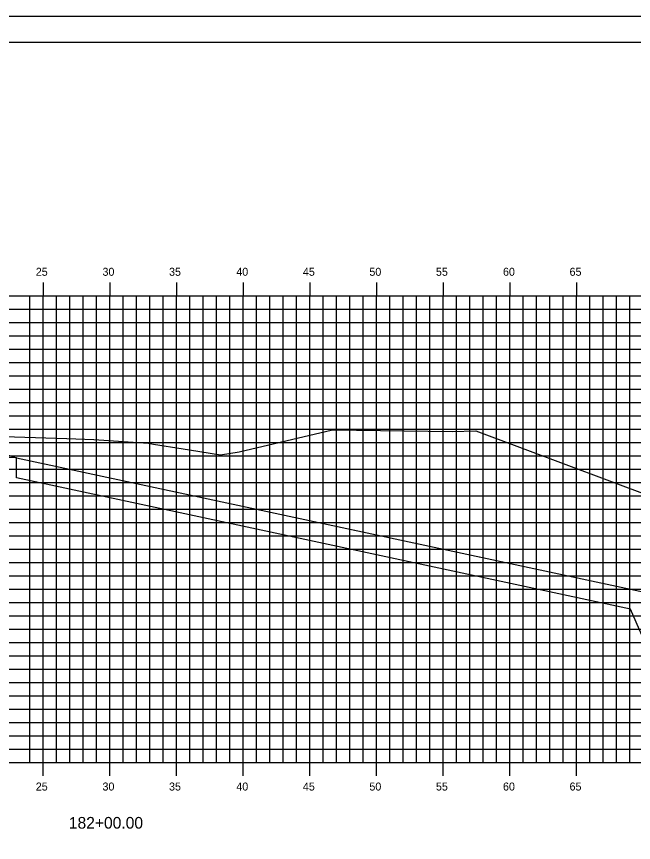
# Model space of a CAD drawing. Extents: x 850598 to 870284, y 366541 to 366651.
# Drawn here: x 859765.9 to 859812.2, y 366589.2 to 366651.2 of the extents above; entities that cross this region are included whole.
import ezdxf

# ---------------------------------------------------------------- set-up
doc = ezdxf.new("R2010")
doc.units = 0
for name, color, linetype in [('BORDER', 7, 'Continuous'), ('D_Drainage_RipRap', 7, 'Continuous'), ('D_Roadway_Centerline', 7, 'Continuous'), ('D_Roadway_SlopeLines', 7, 'Continuous'), ('D_Roadway_SubGrade', 7, 'Continuous'), ('H_V ANNOTATION', 7, 'Continuous'), ('MAJOR', 7, 'Continuous'), ('MINOR', 7, 'Continuous'), ('PLOT BOUNDARY', 7, 'Continuous'), ('S_Roadway_Centerline', 7, 'Continuous')]:
    doc.layers.add(name, color=color, linetype=linetype)

msp = doc.modelspace()

# ---------------------------------------------------------------- linework, layer by layer
at = {"layer": 'BORDER'}
msp.add_line((859857.915, 366649.225), (859697.915, 366649.225), dxfattribs=at)
at = {"layer": 'D_Drainage_RipRap'}
msp.add_lwpolyline([(859811.958, 366608.225), (859830.161, 366604.334), (859840.023, 366602.225), (859837.023, 366599.225), (859834.023, 366599.225), (859831.023, 366600.884), (859812.82, 366604.775), (859811.958, 366606.725), (859765.915, 366616.569), (859765.915, 366618.069)], close=True, dxfattribs=at)
at = {"layer": 'D_Roadway_Centerline'}
msp.add_lwpolyline([(859707.666, 366620.948), (859708.666, 366620.899), (859709.666, 366620.722), (859710.666, 366620.416), (859711.666, 366619.98), (859717.915, 366616.856), (859721.717, 366618.123), (859727.915, 366620.189), (859731.915, 366620.429), (859742.915, 366620.759), (859753.915, 366620.429), (859757.915, 366620.189), (859759.915, 366620.069), (859765.915, 366618.069), (859811.958, 366608.225), (859830.161, 366604.334), (859840.023, 366602.225), (859842.915, 366602.225)], dxfattribs=at)
at = {"layer": 'D_Roadway_SlopeLines'}
msp.add_lwpolyline([(859765.915, 366618.069), (859840.023, 366602.225), (859840.023, 366602.225)], dxfattribs=at)
at = {"layer": 'D_Roadway_SubGrade'}
msp.add_lwpolyline([(859753.915, 366619.929), (859754.915, 366619.869), (859754.915, 366620.119), (859759.915, 366619.819), (859759.915, 366620.069), (859765.915, 366618.069), (859753.915, 366618.429)], close=True, dxfattribs=at)
at = {"layer": 'MAJOR'}
for p, q in [((859767.915, 366631.227), (859767.915, 366630.225)), ((859767.915, 366631.227), (859767.915, 366630.225)), ((859772.915, 366631.227), (859772.915, 366630.225)), ((859772.915, 366631.227), (859772.915, 366630.225)), ((859777.915, 366631.227), (859777.915, 366630.225)), ((859777.915, 366631.227), (859777.915, 366630.225)), ((859782.915, 366631.227), (859782.915, 366630.225)), ((859782.915, 366631.227), (859782.915, 366630.225)), ((859787.915, 366631.227), (859787.915, 366630.225)), ((859787.915, 366631.227), (859787.915, 366630.225)), ((859792.915, 366631.227), (859792.915, 366630.225)), ((859792.915, 366631.227), (859792.915, 366630.225)), ((859797.915, 366631.227), (859797.915, 366630.225)), ((859797.915, 366631.227), (859797.915, 366630.225)), ((859802.915, 366631.227), (859802.915, 366630.225)), ((859802.915, 366631.227), (859802.915, 366630.225)), ((859807.915, 366631.227), (859807.915, 366630.225)), ((859807.915, 366631.227), (859807.915, 366630.225)), ((859702.915, 366630.225), (859842.915, 366630.225)), ((859702.915, 366630.225), (859842.915, 366630.225)), ((859702.915, 366630.225), (859842.915, 366630.225)), ((859702.915, 366630.225), (859842.915, 366630.225)), ((859767.915, 366595.225), (859767.915, 366630.225)), ((859767.915, 366595.225), (859767.915, 366630.225)), ((859772.915, 366595.225), (859772.915, 366630.225)), ((859772.915, 366595.225), (859772.915, 366630.225)), ((859777.915, 366595.225), (859777.915, 366630.225)), ((859777.915, 366595.225), (859777.915, 366630.225)), ((859782.915, 366595.225), (859782.915, 366630.225)), ((859782.915, 366595.225), (859782.915, 366630.225)), ((859787.915, 366595.225), (859787.915, 366630.225)), ((859787.915, 366595.225), (859787.915, 366630.225)), ((859792.915, 366595.225), (859792.915, 366630.225)), ((859792.915, 366595.225), (859792.915, 366630.225)), ((859797.915, 366595.225), (859797.915, 366630.225)), ((859797.915, 366595.225), (859797.915, 366630.225)), ((859802.915, 366595.225), (859802.915, 366630.225)), ((859802.915, 366595.225), (859802.915, 366630.225)), ((859807.915, 366595.225), (859807.915, 366630.225)), ((859807.915, 366595.225), (859807.915, 366630.225)), ((859702.915, 366625.225), (859842.915, 366625.225)), ((859702.915, 366625.225), (859842.915, 366625.225)), ((859702.915, 366620.225), (859842.915, 366620.225)), ((859702.915, 366620.225), (859842.915, 366620.225)), ((859702.915, 366615.225), (859842.915, 366615.225)), ((859702.915, 366615.225), (859842.915, 366615.225)), ((859702.915, 366610.225), (859842.915, 366610.225)), ((859702.915, 366610.225), (859842.915, 366610.225)), ((859702.915, 366605.225), (859842.915, 366605.225)), ((859702.915, 366605.225), (859842.915, 366605.225)), ((859702.915, 366600.225), (859842.915, 366600.225)), ((859702.915, 366600.225), (859842.915, 366600.225)), ((859702.915, 366595.225), (859842.915, 366595.225)), ((859702.915, 366595.225), (859842.915, 366595.225)), ((859702.915, 366595.225), (859842.915, 366595.225)), ((859702.915, 366595.225), (859842.915, 366595.225)), ((859767.915, 366594.223), (859767.915, 366595.225)), ((859767.915, 366594.223), (859767.915, 366595.225)), ((859772.915, 366594.223), (859772.915, 366595.225)), ((859772.915, 366594.223), (859772.915, 366595.225)), ((859777.915, 366594.223), (859777.915, 366595.225)), ((859777.915, 366594.223), (859777.915, 366595.225)), ((859782.915, 366594.223), (859782.915, 366595.225)), ((859782.915, 366594.223), (859782.915, 366595.225)), ((859787.915, 366594.223), (859787.915, 366595.225)), ((859787.915, 366594.223), (859787.915, 366595.225)), ((859792.915, 366594.223), (859792.915, 366595.225)), ((859792.915, 366594.223), (859792.915, 366595.225)), ((859797.915, 366594.223), (859797.915, 366595.225)), ((859797.915, 366594.223), (859797.915, 366595.225)), ((859802.915, 366594.223), (859802.915, 366595.225)), ((859802.915, 366594.223), (859802.915, 366595.225)), ((859807.915, 366594.223), (859807.915, 366595.225)), ((859807.915, 366594.223), (859807.915, 366595.225))]:
    msp.add_line(p, q, dxfattribs=at)
at = {"layer": 'MINOR'}
for p, q in [((859766.915, 366595.225), (859766.915, 366630.225)), ((859766.915, 366595.225), (859766.915, 366630.225)), ((859768.915, 366595.225), (859768.915, 366630.225)), ((859768.915, 366595.225), (859768.915, 366630.225)), ((859769.915, 366595.225), (859769.915, 366630.225)), ((859769.915, 366595.225), (859769.915, 366630.225)), ((859770.915, 366595.225), (859770.915, 366630.225)), ((859770.915, 366595.225), (859770.915, 366630.225)), ((859771.915, 366595.225), (859771.915, 366630.225)), ((859771.915, 366595.225), (859771.915, 366630.225)), ((859773.915, 366595.225), (859773.915, 366630.225)), ((859773.915, 366595.225), (859773.915, 366630.225)), ((859774.915, 366595.225), (859774.915, 366630.225)), ((859774.915, 366595.225), (859774.915, 366630.225)), ((859775.915, 366595.225), (859775.915, 366630.225)), ((859775.915, 366595.225), (859775.915, 366630.225)), ((859776.915, 366595.225), (859776.915, 366630.225)), ((859776.915, 366595.225), (859776.915, 366630.225)), ((859778.915, 366595.225), (859778.915, 366630.225)), ((859778.915, 366595.225), (859778.915, 366630.225)), ((859779.915, 366595.225), (859779.915, 366630.225)), ((859779.915, 366595.225), (859779.915, 366630.225)), ((859780.915, 366595.225), (859780.915, 366630.225)), ((859780.915, 366595.225), (859780.915, 366630.225)), ((859781.915, 366595.225), (859781.915, 366630.225)), ((859781.915, 366595.225), (859781.915, 366630.225)), ((859783.915, 366595.225), (859783.915, 366630.225)), ((859783.915, 366595.225), (859783.915, 366630.225)), ((859784.915, 366595.225), (859784.915, 366630.225)), ((859784.915, 366595.225), (859784.915, 366630.225)), ((859785.915, 366595.225), (859785.915, 366630.225)), ((859785.915, 366595.225), (859785.915, 366630.225)), ((859786.915, 366595.225), (859786.915, 366630.225)), ((859786.915, 366595.225), (859786.915, 366630.225)), ((859788.915, 366595.225), (859788.915, 366630.225)), ((859788.915, 366595.225), (859788.915, 366630.225)), ((859789.915, 366595.225), (859789.915, 366630.225)), ((859789.915, 366595.225), (859789.915, 366630.225)), ((859790.915, 366595.225), (859790.915, 366630.225)), ((859790.915, 366595.225), (859790.915, 366630.225)), ((859791.915, 366595.225), (859791.915, 366630.225)), ((859791.915, 366595.225), (859791.915, 366630.225)), ((859793.915, 366595.225), (859793.915, 366630.225)), ((859793.915, 366595.225), (859793.915, 366630.225)), ((859794.915, 366595.225), (859794.915, 366630.225)), ((859794.915, 366595.225), (859794.915, 366630.225)), ((859795.915, 366595.225), (859795.915, 366630.225)), ((859795.915, 366595.225), (859795.915, 366630.225)), ((859796.915, 366595.225), (859796.915, 366630.225)), ((859796.915, 366595.225), (859796.915, 366630.225)), ((859798.915, 366595.225), (859798.915, 366630.225)), ((859798.915, 366595.225), (859798.915, 366630.225)), ((859799.915, 366595.225), (859799.915, 366630.225)), ((859799.915, 366595.225), (859799.915, 366630.225)), ((859800.915, 366595.225), (859800.915, 366630.225)), ((859800.915, 366595.225), (859800.915, 366630.225)), ((859801.915, 366595.225), (859801.915, 366630.225)), ((859801.915, 366595.225), (859801.915, 366630.225)), ((859803.915, 366595.225), (859803.915, 366630.225)), ((859803.915, 366595.225), (859803.915, 366630.225)), ((859804.915, 366595.225), (859804.915, 366630.225)), ((859804.915, 366595.225), (859804.915, 366630.225)), ((859805.915, 366595.225), (859805.915, 366630.225)), ((859805.915, 366595.225), (859805.915, 366630.225)), ((859806.915, 366595.225), (859806.915, 366630.225)), ((859806.915, 366595.225), (859806.915, 366630.225)), ((859808.915, 366595.225), (859808.915, 366630.225)), ((859808.915, 366595.225), (859808.915, 366630.225)), ((859809.915, 366595.225), (859809.915, 366630.225)), ((859809.915, 366595.225), (859809.915, 366630.225)), ((859810.915, 366595.225), (859810.915, 366630.225)), ((859810.915, 366595.225), (859810.915, 366630.225)), ((859811.915, 366595.225), (859811.915, 366630.225)), ((859811.915, 366595.225), (859811.915, 366630.225)), ((859702.915, 366629.225), (859842.915, 366629.225)), ((859702.915, 366629.225), (859842.915, 366629.225)), ((859702.915, 366628.225), (859842.915, 366628.225)), ((859702.915, 366628.225), (859842.915, 366628.225)), ((859702.915, 366627.225), (859842.915, 366627.225)), ((859702.915, 366627.225), (859842.915, 366627.225)), ((859702.915, 366626.225), (859842.915, 366626.225)), ((859702.915, 366626.225), (859842.915, 366626.225)), ((859702.915, 366624.225), (859842.915, 366624.225)), ((859702.915, 366624.225), (859842.915, 366624.225)), ((859702.915, 366623.225), (859842.915, 366623.225)), ((859702.915, 366623.225), (859842.915, 366623.225)), ((859702.915, 366622.225), (859842.915, 366622.225)), ((859702.915, 366622.225), (859842.915, 366622.225)), ((859702.915, 366621.225), (859842.915, 366621.225)), ((859702.915, 366621.225), (859842.915, 366621.225)), ((859702.915, 366619.225), (859842.915, 366619.225)), ((859702.915, 366619.225), (859842.915, 366619.225)), ((859702.915, 366618.225), (859842.915, 366618.225)), ((859702.915, 366618.225), (859842.915, 366618.225)), ((859702.915, 366617.225), (859842.915, 366617.225)), ((859702.915, 366617.225), (859842.915, 366617.225)), ((859702.915, 366616.225), (859842.915, 366616.225)), ((859702.915, 366616.225), (859842.915, 366616.225)), ((859702.915, 366614.225), (859842.915, 366614.225)), ((859702.915, 366614.225), (859842.915, 366614.225)), ((859702.915, 366613.225), (859842.915, 366613.225)), ((859702.915, 366613.225), (859842.915, 366613.225)), ((859702.915, 366612.225), (859842.915, 366612.225)), ((859702.915, 366612.225), (859842.915, 366612.225)), ((859702.915, 366611.225), (859842.915, 366611.225)), ((859702.915, 366611.225), (859842.915, 366611.225)), ((859702.915, 366609.225), (859842.915, 366609.225)), ((859702.915, 366609.225), (859842.915, 366609.225)), ((859702.915, 366608.225), (859842.915, 366608.225)), ((859702.915, 366608.225), (859842.915, 366608.225)), ((859702.915, 366607.225), (859842.915, 366607.225)), ((859702.915, 366607.225), (859842.915, 366607.225)), ((859702.915, 366606.225), (859842.915, 366606.225)), ((859702.915, 366606.225), (859842.915, 366606.225)), ((859702.915, 366604.225), (859842.915, 366604.225)), ((859702.915, 366604.225), (859842.915, 366604.225)), ((859702.915, 366603.225), (859842.915, 366603.225)), ((859702.915, 366603.225), (859842.915, 366603.225)), ((859702.915, 366602.225), (859842.915, 366602.225)), ((859702.915, 366602.225), (859842.915, 366602.225)), ((859702.915, 366601.225), (859842.915, 366601.225)), ((859702.915, 366601.225), (859842.915, 366601.225)), ((859702.915, 366599.225), (859842.915, 366599.225)), ((859702.915, 366599.225), (859842.915, 366599.225)), ((859702.915, 366598.225), (859842.915, 366598.225)), ((859702.915, 366598.225), (859842.915, 366598.225)), ((859702.915, 366597.225), (859842.915, 366597.225)), ((859702.915, 366597.225), (859842.915, 366597.225)), ((859702.915, 366596.225), (859842.915, 366596.225)), ((859702.915, 366596.225), (859842.915, 366596.225))]:
    msp.add_line(p, q, dxfattribs=at)
at = {"layer": 'PLOT BOUNDARY'}
msp.add_lwpolyline([(859689.822, 366541.166), (859859.822, 366541.166), (859859.822, 366651.166), (859689.822, 366651.166)], close=True, dxfattribs=at)
at = {"layer": 'S_Roadway_Centerline'}
msp.add_lwpolyline([(859761.026, 366619.801), (859769.696, 366619.523), (859771.706, 366619.456), (859775.034, 366619.216), (859775.818, 366619.169), (859776.184, 366619.102), (859778.424, 366618.747), (859778.894, 366618.67), (859781.213, 366618.286), (859782.612, 366618.513), (859789.602, 366620.175), (859798.58, 366620.044), (859800.375, 366620.11), (859816.926, 366613.897), (859817.22, 366613.784), (859817.409, 366613.648), (859831.503, 366609.302), (859835.395, 366604.678), (859836.462, 366606.069), (859842.915, 366602.788)], dxfattribs=at)

# ---------------------------------------------------------------- texts
at = {"layer": 'H_V ANNOTATION'}
for s, height, p in [('25', 0.6, (859767.361, 366631.725)), ('30', 0.6, (859772.364, 366631.725)), ('35', 0.6, (859777.356, 366631.725)), ('40', 0.6, (859782.401, 366631.725)), ('45', 0.6, (859787.393, 366631.725)), ('50', 0.6, (859792.38, 366631.725)), ('55', 0.6, (859797.372, 366631.725)), ('60', 0.6, (859802.401, 366631.725)), ('65', 0.6, (859807.393, 366631.725)), ('25', 0.6, (859767.361, 366593.125)), ('30', 0.6, (859772.364, 366593.125)), ('35', 0.6, (859777.356, 366593.125)), ('40', 0.6, (859782.401, 366593.125)), ('45', 0.6, (859787.393, 366593.125)), ('50', 0.6, (859792.38, 366593.125)), ('55', 0.6, (859797.372, 366593.125)), ('60', 0.6, (859802.401, 366593.125)), ('65', 0.6, (859807.393, 366593.125)), ('182+00.00', 0.875, (859769.841, 366590.268))]:
    msp.add_text(s, height=height, dxfattribs=at).set_placement(p)

doc.saveas('drawing.dxf')
